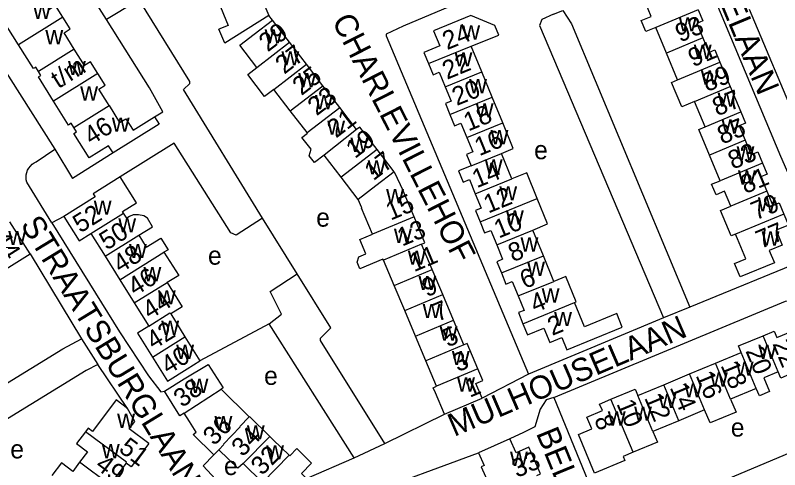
# Model space of a CAD drawing. Extents: x 157768 to 159790, y 387230 to 389604.
# Drawn here: x 158696.4 to 158862.1, y 388299.1 to 388397.7 of the extents above; entities that cross this region are included whole.
import ezdxf

# ---------------------------------------------------------------- set-up
doc = ezdxf.new("R2010")
doc.units = 0
for name, color, linetype in [('BLT_Basislijn', 7, 'Continuous'), ('BLT_Bebouwing', 7, 'Continuous'), ('BLT_Centroide', 7, 'Continuous'), ('BLT_Huisnummer', 7, 'Continuous'), ('BLT_Huisnummer_ tussenligend', 7, 'Continuous'), ('BLT_Huisnummer_reeks', 7, 'Continuous'), ('BLT_Onderverdeling_panden', 7, 'Continuous'), ('BLT_Straatnaam', 7, 'Continuous')]:
    doc.layers.add(name, color=color, linetype=linetype)

msp = doc.modelspace()

# ---------------------------------------------------------------- linework, layer by layer
at = {"layer": 'BLT_Basislijn'}
for p, q in [((158716.17, 388396.8), (158705.05, 388414.38)), ((158685.84, 388398.77), (158704.98, 388368.64)), ((158867.4, 388370.67), (158855.53, 388398.97)), ((158752.16, 388396.68), (158751.35, 388397.63)), ((158700.93, 388365.91), (158704.98, 388368.64)), ((158704.98, 388368.64), (158708.81, 388362.31)), ((158717.62, 388367.85), (158708.81, 388362.31)), ((158704.33, 388352.69), (158698.91, 388361.49)), ((158706.96, 388354.09), (158704.33, 388352.69)), ((158757.48, 388341.62), (158749.97, 388353.67)), ((158699.6, 388346), (158710.73, 388327.5)), ((158842.64, 388334.43), (158836.9, 388332.08)), ((158751.42, 388330.78), (158736.41, 388322.75)), ((158769.82, 388301.71), (158751.42, 388330.78)), ((158836.9, 388332.08), (158807.64, 388319.88)), ((158710.73, 388327.5), (158714.28, 388321.97)), ((158720.74, 388312.45), (158714.28, 388321.97)), ((158807.64, 388319.88), (158797.59, 388314.64)), ((158813.1, 388314.8), (158824.8, 388286.27)), ((158776.52, 388304.84), (158789.42, 388311.21)), ((158877.62, 388308.38), (158824.8, 388286.27)), ((158769.82, 388301.71), (158776.52, 388304.84)), ((158759.54, 388297.26), (158769.82, 388301.71))]:
    msp.add_line(p, q, dxfattribs=at)
for points in [[(158839.56, 388420.42), (158840.04, 388419.86), (158843.73, 388411.41), (158862.28, 388367.15), (158869.98, 388349.5), (158869.66, 388346.59), (158868.7, 388345.1), (158842.64, 388334.43)], [(158808.94, 388407.39), (158780.46, 388395.33), (158776.82, 388393.62), (158776.79, 388393.22), (158807.64, 388319.88)], [(158749.97, 388353.67), (158732.88, 388381.58), (158734.22, 388382.93), (158734.22, 388383.32), (158723.46, 388400.72), (158722.5, 388400.61), (158716.17, 388396.8)], [(158813.02, 388397.93), (158815.11, 388398.74), (158816.98, 388395.83), (158842.64, 388334.43)], [(158726.6, 388375.69), (158728.41, 388376.8), (158725.51, 388381.96), (158716.17, 388396.8)], [(158813.02, 388397.93), (158810.55, 388396.78), (158810, 388395.49), (158836.9, 388332.08)], [(158749.97, 388353.67), (158744.26, 388350.03), (158743.1, 388350.51), (158730.81, 388369.96), (158719.11, 388362.65)], [(158698.91, 388361.49), (158698.79, 388362.02), (158698.74, 388362.55), (158698.78, 388363.09), (158698.89, 388363.61), (158699.08, 388364.11), (158699.34, 388364.58), (158699.67, 388365.01), (158700.06, 388365.38), (158700.5, 388365.69), (158700.93, 388365.91)], [(158704.33, 388352.69), (158719.01, 388329.08), (158725.28, 388319.53), (158727.93, 388316.07), (158728.74, 388316.15)], [(158751.42, 388330.78), (158754.12, 388332.86), (158751.61, 388337.78), (158757.48, 388341.62)], [(158776.52, 388304.84), (158762.58, 388327.16), (158762.52, 388327.71), (158764.82, 388329.89), (158757.48, 388341.62)], [(158813.1, 388314.8), (158863.33, 388335.67), (158866.06, 388336.27), (158877.62, 388308.38)], [(158678.91, 388308.29), (158706.74, 388325.36), (158710.73, 388327.5)], [(158714.28, 388321.97), (158711.74, 388320.68), (158687.7, 388305.88), (158687.84, 388304.25), (158679.85, 388299.15)], [(158813.1, 388314.8), (158811.44, 388314.28), (158810.18, 388312.28), (158809.03, 388308.48), (158806.56, 388307.23), (158803.61, 388305.83)], [(158753.53, 388291.11), (158750.47, 388287.65), (158749.71, 388287.32), (158741.65, 388295.09), (158737.13, 388299.97), (158739.46, 388302.38)], [(158766.75, 388289.01), (158766.65, 388290.26), (158766.48, 388290.33), (158771.75, 388293.55), (158796.8, 388302.82)]]:
    msp.add_lwpolyline(points, dxfattribs=at)
at = {"layer": 'BLT_Bebouwing'}
for p, q in [((158748.58, 388404.2), (158751.35, 388397.63)), ((158751.35, 388397.63), (158741.79, 388391.65)), ((158742.55, 388395.52), (158740.52, 388394.66)), ((158755.87, 388391.84), (158752.16, 388396.68)), ((158741.79, 388391.65), (158740.52, 388394.66)), ((158837.55, 388389.5), (158835.23, 388395.07)), ((158759.52, 388387.08), (158755.87, 388391.84)), ((158797.51, 388385.47), (158795.23, 388391.04)), ((158763.09, 388382.43), (158759.52, 388387.08)), ((158849.14, 388387.53), (158851.34, 388382.24)), ((158799.78, 388379.91), (158797.51, 388385.47)), ((158766.73, 388377.69), (158763.09, 388382.43)), ((158851.34, 388382.24), (158853.63, 388376.73)), ((158756, 388376.99), (158752.43, 388381.64)), ((158802.04, 388374.37), (158799.78, 388379.91)), ((158845.9, 388373.51), (158843.61, 388379.02)), ((158759.64, 388372.25), (158756, 388376.99)), ((158770.38, 388372.94), (158766.73, 388377.69)), ((158767.02, 388362.63), (158763.37, 388367.39)), ((158778.54, 388363.74), (158774.81, 388368.61)), ((158804.06, 388362.23), (158801.8, 388367.75)), ((158849.18, 388361.83), (158846.87, 388367.38)), ((158782.83, 388354.01), (158780.45, 388359.66)), ((158699.6, 388346), (158695.24, 388352.94)), ((158712.8, 388350.4), (158715.9, 388345.44)), ((158810.88, 388345.56), (158808.59, 388351.13)), ((158786.76, 388342.59), (158784.47, 388348.05)), ((158694.4, 388342.73), (158699.6, 388346)), ((158715.9, 388345.44), (158719.07, 388340.35)), ((158813.15, 388340), (158810.88, 388345.56)), ((158778.5, 388339.12), (158776.21, 388344.58)), ((158789.06, 388337.13), (158786.76, 388342.59)), ((158719.07, 388340.35), (158722.2, 388335.32)), ((158780.8, 388333.66), (158778.5, 388339.12)), ((158791.38, 388331.6), (158789.06, 388337.13)), ((158722.2, 388335.32), (158725.34, 388330.29)), ((158730.08, 388332.92), (158733.17, 388327.95)), ((158793.65, 388326.2), (158791.38, 388331.6)), ((158733.17, 388327.95), (158736.41, 388322.75)), ((158785.39, 388322.73), (158783.12, 388328.12)), ((158848.14, 388322.26), (158853.74, 388324.59)), ((158787.7, 388317.23), (158785.39, 388322.73)), ((158842.54, 388319.92), (158848.14, 388322.26)), ((158836.95, 388317.59), (158842.54, 388319.92)), ((158831.35, 388315.25), (158836.95, 388317.59)), ((158741.04, 388316.62), (158747.1, 388310.65)), ((158789.42, 388311.21), (158797.59, 388314.64)), ((158734.13, 388309.63), (158733, 388311.41)), ((158845.8, 388312.1), (158840.21, 388309.77)), ((158803.61, 388305.83), (158796.8, 388302.82)), ((158740.54, 388303.49), (158739.46, 388302.38)), ((158720.41, 388300.58), (158716.89, 388295.87)), ((158749.99, 388296.38), (158745.8, 388300.48))]:
    msp.add_line(p, q, dxfattribs=at)
for points in [[(158706.73, 388397.27), (158705.15, 388399.8), (158703.81, 388398.96), (158701.57, 388402.55)], [(158740.35, 388400.73), (158742.55, 388395.52)], [(158835.23, 388395.07), (158833.04, 388394.17), (158832.05, 388396.55), (158834.24, 388397.46), (158832.92, 388400.64)], [(158844.42, 388398.89), (158845.43, 388396.47), (158844.13, 388395.93), (158845.44, 388392.78)], [(158697.12, 388391.29), (158693.81, 388396.58), (158694.39, 388396.95), (158693.88, 388397.76)], [(158709.2, 388390.35), (158706.97, 388393.92), (158708.3, 388394.75), (158706.73, 388397.27)], [(158795.23, 388391.04), (158801.18, 388393.42), (158800.32, 388395.51), (158795.15, 388397.65), (158787.06, 388394.34), (158788.4, 388391.06), (158784.95, 388389.65), (158785.95, 388387.23)], [(158748.78, 388386.4), (158745.07, 388391.24), (158748.19, 388393.64), (158752.16, 388396.68)], [(158845.44, 388392.78), (158846.74, 388389.64), (158848.04, 388390.18), (158849.14, 388387.53)], [(158701.45, 388385.52), (158700.86, 388386.46), (158700.34, 388386.14), (158697.12, 388391.29)], [(158714.3, 388385.09), (158712.74, 388387.6), (158711.42, 388386.78), (158709.2, 388390.35)], [(158839.96, 388383.71), (158837.55, 388389.5)], [(158785.95, 388387.23), (158786.94, 388384.8), (158788.29, 388385.35), (158789.57, 388382.22)], [(158704.68, 388379.09), (158701.41, 388384.32), (158701.97, 388384.68), (158701.45, 388385.52)], [(158752.43, 388381.64), (158750.41, 388380.09), (158746.77, 388384.83), (158748.78, 388386.4)], [(158716.73, 388378.12), (158716.37, 388378.69), (158714.49, 388381.71), (158715.87, 388382.58), (158714.3, 388385.09)], [(158843.61, 388379.02), (158840.84, 388377.87), (158838.63, 388383.16), (158839.96, 388383.71)], [(158789.57, 388382.22), (158790.85, 388379.09), (158789.62, 388378.59), (158790.61, 388376.16)], [(158709.1, 388373.35), (158708.53, 388374.27), (158707.93, 388373.89), (158704.68, 388379.09)], [(158716.73, 388378.12), (158719.02, 388374.45), (158720.35, 388375.28), (158721.92, 388372.77), (158726.6, 388375.69)], [(158726.6, 388375.69), (158727.6, 388374.09), (158717.62, 388367.85)], [(158790.61, 388376.16), (158791.61, 388373.73), (158793, 388374.3), (158794.27, 388371.19)], [(158853.63, 388376.73), (158854.64, 388374.3), (158853.31, 388373.75), (158854.62, 388370.61)], [(158801.8, 388367.75), (158804.33, 388368.79), (158802.04, 388374.37)], [(158717.62, 388367.85), (158716.64, 388369.41), (158712.43, 388366.78), (158709.11, 388372.09), (158709.67, 388372.44), (158709.1, 388373.35)], [(158763.37, 388367.39), (158761.23, 388365.75), (158760.08, 388367.24), (158760.5, 388368.66), (158758.54, 388371.22), (158759.73, 388372.13), (158759.64, 388372.25)], [(158774.81, 388368.61), (158771.08, 388373.47), (158770.38, 388372.94)], [(158846.87, 388367.38), (158844.56, 388372.95), (158845.9, 388373.51)], [(158794.27, 388371.19), (158795.55, 388368.08), (158794.19, 388367.53), (158795.2, 388365.05)], [(158854.62, 388370.61), (158855.92, 388367.46), (158857.36, 388368.06), (158858.36, 388365.65)], [(158858.36, 388365.65), (158859.37, 388363.24), (158858.01, 388362.68), (158859.3, 388359.56)], [(158778.54, 388363.74), (158780.45, 388359.66)], [(158795.2, 388365.05), (158792.48, 388363.94), (158793.46, 388361.53), (158794.83, 388362.09), (158796.11, 388358.97)], [(158719.11, 388362.65), (158713.27, 388359.01), (158713.71, 388358.3), (158706.96, 388354.09)], [(158719.89, 388354.82), (158719.67, 388355.16), (158722.64, 388357.02), (158719.11, 388362.65)], [(158770.75, 388357.77), (158767.02, 388362.63)], [(158809.51, 388357.99), (158807.25, 388363.53), (158804.06, 388362.23)], [(158851.49, 388356.3), (158850.14, 388359.53), (158848.28, 388358.76), (158847.33, 388361.06), (158849.18, 388361.83)], [(158796.11, 388358.97), (158797.38, 388355.85), (158796.14, 388355.35), (158797.13, 388352.93)], [(158859.3, 388359.56), (158860.6, 388356.43), (158861.99, 388357.01), (158862.99, 388354.6)], [(158773.83, 388350.23), (158771.46, 388355.89), (158771.53, 388355.92), (158770.75, 388357.77)], [(158808.59, 388351.13), (158811.79, 388352.44), (158809.51, 388357.99)], [(158852.5, 388350.23), (158851.58, 388349.85), (158849.27, 388355.38), (158851.49, 388356.3)], [(158706.96, 388354.09), (158710.25, 388348.81), (158712.8, 388350.4)], [(158723.19, 388349.99), (158726.17, 388351.85), (158725.03, 388353.68), (158724.24, 388354.18), (158723.08, 388354.42), (158721.98, 388354.39), (158721.19, 388354.04), (158720.6, 388353.67), (158719.89, 388354.82)], [(158784.47, 388348.05), (158785.2, 388348.36), (158782.83, 388354.01)], [(158862.99, 388354.6), (158864, 388352.18), (158861.31, 388351.07), (158862.65, 388347.86), (158859.82, 388346.68), (158860.92, 388344.04), (158853.53, 388340.97), (158852.32, 388343.9), (158854.72, 388344.9), (158852.92, 388349.23), (158852.5, 388350.23)], [(158797.13, 388352.93), (158798.12, 388350.51), (158799.46, 388351.06), (158800.74, 388347.92)], [(158723.19, 388349.99), (158724.79, 388347.42), (158727.95, 388349.4), (158729.53, 388346.87), (158728.62, 388346.3)], [(158776.21, 388344.58), (158776.09, 388344.84), (158771.08, 388342.74), (158770.47, 388344.18), (158770.87, 388345.35), (158772.38, 388345.99), (158771.08, 388349.1), (158773.83, 388350.23)], [(158800.74, 388347.92), (158802.02, 388344.78), (158800.76, 388344.26), (158801.76, 388341.83)], [(158728.62, 388346.3), (158731.86, 388341.25), (158729.29, 388339.74)], [(158801.76, 388341.83), (158802.76, 388339.39), (158804.12, 388339.95), (158805.39, 388336.83)], [(158817.63, 388335.39), (158817.98, 388335.53), (158815.71, 388341.05), (158813.15, 388340)], [(158729.29, 388339.74), (158732.57, 388334.47), (158730.08, 388332.92)], [(158805.39, 388336.83), (158806.67, 388333.71), (158805.45, 388333.21), (158806.43, 388330.81)], [(158806.43, 388330.81), (158807.41, 388328.42), (158810.95, 388329.86), (158812.23, 388326.74), (158814.88, 388327.82), (158815.96, 388325.17), (158827.97, 388330.08), (158826.77, 388333.02), (158819.77, 388330.16), (158817.63, 388335.39)], [(158783.12, 388328.12), (158780.8, 388333.66)], [(158725.34, 388330.29), (158722.9, 388328.77), (158726.14, 388323.57)], [(158858.47, 388328.2), (158860.85, 388329.2), (158861.43, 388327.82), (158864.81, 388329.23), (158868.07, 388321.41), (158863.46, 388319.48), (158862.31, 388319), (158861.74, 388320.37)], [(158853.74, 388324.59), (158853.15, 388325.98), (158858.47, 388328.2)], [(158796.65, 388320.99), (158794.34, 388326.49), (158793.65, 388326.2)], [(158726.14, 388323.57), (158729.39, 388318.37), (158733.63, 388321.02), (158736.41, 388322.75)], [(158728.74, 388316.15), (158732.97, 388318.82), (158738.21, 388322), (158741.43, 388316.88), (158741.04, 388316.62)], [(158797.59, 388314.64), (158796.24, 388317.85), (158797.71, 388318.47), (158796.65, 388320.99)], [(158861.74, 388320.37), (158858.63, 388319.08), (158859.88, 388316.13), (158857.67, 388315.19), (158857, 388316.77)], [(158733, 388311.41), (158732.1, 388310.84), (158728.74, 388316.15)], [(158789.42, 388311.21), (158787.49, 388315.82), (158787.01, 388316.94), (158787.7, 388317.23)], [(158825.51, 388314.41), (158830.79, 388316.6), (158831.35, 388315.25)], [(158857, 388316.77), (158851.4, 388314.44)], [(158720.74, 388312.45), (158718.28, 388314.28), (158713.15, 388307.4), (158712.17, 388308.13), (158711.62, 388307.39)], [(158830.29, 388302.94), (158828.14, 388302.04), (158828.51, 388301.16), (158821.95, 388298.42), (158818.45, 388306.8), (158821.37, 388308.02), (158820.31, 388310.57), (158823.64, 388311.96), (158823.04, 388313.38), (158825.51, 388314.41)], [(158851.4, 388314.44), (158852.64, 388311.64), (158846.98, 388309.29), (158845.8, 388312.1)], [(158725.33, 388304.85), (158721.12, 388308), (158722.32, 388309.6), (158720.74, 388312.45)], [(158751.57, 388306.37), (158747.15, 388310.7), (158747.1, 388310.65)], [(158739.46, 388302.38), (158734.98, 388306.77), (158735.58, 388307.32), (158734.13, 388309.63)], [(158840.21, 388309.77), (158834.61, 388307.43)], [(158711.62, 388307.39), (158709.69, 388304.8), (158712.04, 388303.04), (158710.34, 388300.77)], [(158834.61, 388307.43), (158835.57, 388305.14), (158830.29, 388302.94)], [(158755.77, 388302.27), (158752.31, 388305.66), (158751.57, 388306.37)], [(158809.43, 388297.88), (158810.24, 388298.23), (158807.69, 388304.01), (158804.95, 388302.8), (158803.61, 388305.83)], [(158725.33, 388304.85), (158721.52, 388299.75), (158720.41, 388300.58)], [(158745.8, 388300.48), (158744.66, 388299.46), (158740.54, 388303.49)], [(158759.54, 388297.26), (158758.44, 388298.34), (158760.64, 388300.59), (158757.43, 388303.74), (158755.88, 388302.16), (158755.77, 388302.27)], [(158796.8, 388302.82), (158798.02, 388300.06), (158797.38, 388299.77), (158799.88, 388294.1), (158800.52, 388294.39), (158801.87, 388294.98), (158801.96, 388294.75)], [(158710.34, 388300.77), (158708.85, 388298.78), (158706.39, 388300.62), (158704.34, 388297.87)]]:
    msp.add_lwpolyline(points, dxfattribs=at)
at = {"layer": 'BLT_Onderverdeling_panden'}
for p, q in [((158844.42, 388398.89), (158835.23, 388395.07)), ((158706.73, 388397.27), (158697.12, 388391.29)), ((158748.78, 388386.4), (158755.87, 388391.84)), ((158845.44, 388392.78), (158837.55, 388389.5)), ((158709.2, 388390.35), (158701.45, 388385.52)), ((158785.95, 388387.23), (158795.23, 388391.04)), ((158752.43, 388381.64), (158759.52, 388387.08)), ((158839.96, 388383.71), (158849.14, 388387.53)), ((158789.57, 388382.22), (158797.51, 388385.47)), ((158714.3, 388385.09), (158704.68, 388379.09)), ((158756, 388376.99), (158763.09, 388382.43)), ((158843.61, 388379.02), (158851.34, 388382.24)), ((158790.61, 388376.16), (158799.78, 388379.91)), ((158709.1, 388373.35), (158716.73, 388378.12)), ((158759.64, 388372.25), (158766.73, 388377.69)), ((158845.9, 388373.51), (158853.63, 388376.73)), ((158794.27, 388371.19), (158802.04, 388374.37)), ((158770.38, 388372.94), (158763.37, 388367.39)), ((158854.62, 388370.61), (158846.87, 388367.38)), ((158774.81, 388368.61), (158767.02, 388362.63)), ((158795.2, 388365.05), (158801.8, 388367.75)), ((158858.36, 388365.65), (158849.18, 388361.83)), ((158796.11, 388358.97), (158804.06, 388362.23)), ((158859.3, 388359.56), (158851.49, 388356.3)), ((158797.13, 388352.93), (158809.51, 388357.99)), ((158712.8, 388350.4), (158719.89, 388354.82)), ((158782.83, 388354.01), (158773.83, 388350.23)), ((158862.99, 388354.6), (158852.5, 388350.23)), ((158800.74, 388347.92), (158808.59, 388351.13)), ((158715.9, 388345.44), (158723.19, 388349.99)), ((158784.47, 388348.05), (158776.21, 388344.58)), ((158719.07, 388340.35), (158728.62, 388346.3)), ((158801.76, 388341.83), (158810.88, 388345.56)), ((158778.5, 388339.12), (158786.76, 388342.59)), ((158722.2, 388335.32), (158729.29, 388339.74)), ((158805.39, 388336.83), (158813.15, 388340)), ((158780.8, 388333.66), (158789.06, 388337.13)), ((158806.43, 388330.81), (158817.63, 388335.39)), ((158783.12, 388328.12), (158791.38, 388331.6)), ((158726.14, 388323.57), (158733.17, 388327.95)), ((158861.74, 388320.37), (158858.47, 388328.2)), ((158793.65, 388326.2), (158785.39, 388322.73)), ((158857, 388316.77), (158853.74, 388324.59)), ((158851.4, 388314.44), (158848.14, 388322.26)), ((158796.65, 388320.99), (158787.7, 388317.23)), ((158845.8, 388312.1), (158842.54, 388319.92)), ((158840.21, 388309.77), (158836.95, 388317.59)), ((158733, 388311.41), (158741.04, 388316.62)), ((158830.29, 388302.94), (158825.51, 388314.41)), ((158834.61, 388307.43), (158831.35, 388315.25)), ((158745.8, 388300.48), (158751.57, 388306.37)), ((158716.89, 388295.87), (158710.34, 388300.77)), ((158749.99, 388296.38), (158755.77, 388302.27))]:
    msp.add_line(p, q, dxfattribs=at)
for points in [[(158778.54, 388363.74), (158774.57, 388360.7), (158770.75, 388357.77)], [(158725.34, 388330.29), (158729.93, 388333.15), (158730.08, 388332.92)], [(158747.1, 388310.65), (158745.04, 388308.55), (158745.17, 388308.43), (158741.5, 388304.68), (158741.61, 388304.58), (158740.54, 388303.49)], [(158720.41, 388300.58), (158720.52, 388300.75), (158711.62, 388307.39)]]:
    msp.add_lwpolyline(points, dxfattribs=at)

# ---------------------------------------------------------------- texts
at = {"layer": 'BLT_Centroide'}
for s, p in [('w', (158700.25, 388396.91)), ('w', (158840.22, 388394.19)), ('w', (158793.28, 388392.44)), ('w', (158702.92, 388391.41)), ('w', (158750.44, 388391.59)), ('w', (158843.46, 388388.25)), ('w', (158754.08, 388386.84)), ('w', (158791.61, 388386.62)), ('w', (158707.83, 388384.72)), ('w', (158844.99, 388382.69)), ('w', (158757.73, 388382.09)), ('w', (158794.77, 388380.81)), ('w', (158710.47, 388379.22)), ('w', (158761.37, 388377.34)), ('w', (158848.62, 388377.88)), ('w', (158796.21, 388375.56)), ('w', (158717.33, 388372.44)), ('w', (158764.02, 388371.81)), ('w', (158849.47, 388372.06)), ('w', (158799.41, 388369.72)), ('w', (158769.05, 388368.06)), ('e', (158808.85, 388366.49)), ('w', (158852.74, 388366.22)), ('w', (158772.78, 388363.19)), ('w', (158798.16, 388363.38)), ('w', (158853.04, 388360.97)), ('w', (158801.31, 388357.56)), ('w', (158776.78, 388356.94)), ('w', (158713.41, 388354.44)), ('w', (158857.35, 388355.16)), ('w', (158802.75, 388352.31)), ('e', (158761.62, 388351.86)), ('w', (158718.73, 388350.62)), ('w', (158694.88, 388347.88)), ('w', (158778.48, 388348.34)), ('w', (158858.16, 388347.75)), ('w', (158805.91, 388346.47)), ('w', (158721.05, 388345.06)), ('e', (158738.17, 388343.61)), ('w', (158781.48, 388343.59)), ('w', (158807.34, 388341.19)), ('w', (158724.18, 388340.03)), ('w', (158783.78, 388338.12)), ('w', (158727.31, 388335)), ('w', (158810.5, 388335.41)), ('w', (158784.7, 388332.03)), ('w', (158813.19, 388330.28)), ('w', (158728.04, 388328.38)), ('w', (158788.38, 388327.16)), ('w', (158731.28, 388323.16)), ('w', (158857.45, 388323.19)), ('w', (158791.02, 388321.84)), ('w', (158852.56, 388319.52)), ('e', (158750.33, 388317.54)), ('w', (158792.17, 388316.09)), ('w', (158846.97, 388317.19)), ('w', (158734.39, 388315.81)), ('w', (158841.38, 388314.84)), ('w', (158835.78, 388312.5)), ('w', (158830.53, 388309.77)), ('w', (158718.48, 388308.2)), ('w', (158739.58, 388307.69)), ('w', (158824.83, 388308.72)), ('e', (158851.48, 388306.33)), ('w', (158746.59, 388305.7)), ('e', (158695.32, 388301.6)), ('w', (158715.16, 388301.62)), ('w', (158750.78, 388301.38)), ('w', (158803.64, 388299.97)), ('e', (158741.64, 388297.99))]:
    msp.add_text(s, height=4, dxfattribs=at).set_placement(p)
at = {"layer": 'BLT_Huisnummer'}
for s, rotation, p in [('93', 22.5943, (158840.48, 388391.77)), ('29', 37.498, (158751.13, 388389.63)), ('24', 22.2479, (158789.99, 388390.13)), ('25', 37.498, (158758.42, 388380.16)), ('89', 22.5943, (158846.32, 388381.03)), ('21', 37.498, (158765.92, 388370.94)), ('18', 22.2479, (158794.59, 388372.49)), ('85', 22.5943, (158849.61, 388369.64)), ('17', 37.498, (158774.01, 388361.69)), ('14', 22.2479, (158796.43, 388360.18)), ('81', 22.5943, (158854.62, 388358.92)), ('15', 22.7916, (158777.75, 388353.15)), ('52', 31.9386, (158710.48, 388350.37)), ('10', 22.2479, (158801.18, 388349.26)), ('77', 22.5943, (158857.94, 388346.97)), ('44', 302.1632, (158691.27, 388349.35)), ('48', 31.9386, (158719.17, 388341.68)), ('6', 22.2479, (158806.79, 388338.3)), ('9', 22.7916, (158785.58, 388336.53)), ('44', 31.9386, (158725.55, 388331.63)), ('2', 22.2479, (158812.77, 388328.15)), ('5', 22.7916, (158790.11, 388325.64)), ('22', 292.6407, (158860.46, 388326.48)), ('40', 31.9386, (158729.57, 388319.69)), ('1', 22.7916, (158794.91, 388314.73)), ('16', 292.6407, (158843.82, 388319.6)), ('38', 37.1395, (158732.62, 388312.48)), ('12', 292.6407, (158832.68, 388314.75)), ('8', 292.6407, (158821.8, 388310.08)), ('34', 45.6187, (158745.69, 388301.77)), ('51', 323.2271, (158718.61, 388303.25)), ('33', 23.8396, (158805.14, 388297.32))]:
    msp.add_text(s, height=4, rotation=rotation, dxfattribs=at).set_placement(p)
at = {"layer": 'BLT_Huisnummer_ tussenligend'}
for s, rotation, p in [('91', 22.5943, (158843.27, 388386.41)), ('27', 37.498, (158754.7, 388384.79)), ('22', 22.2479, (158789.97, 388383.71)), ('20', 22.2479, (158792.08, 388378.02)), ('23', 37.498, (158761.71, 388375.77)), ('87', 22.5943, (158848.53, 388375.75)), ('19', 37.498, (158770.01, 388366.49)), ('16', 22.2479, (158796.97, 388367.12)), ('83', 22.5943, (158851.92, 388364.21)), ('12', 22.2479, (158798.93, 388354.69)), ('79', 22.5943, (158856.88, 388353.19)), ('50', 31.9386, (158716.21, 388346.64)), ('13', 22.7916, (158780.25, 388347.52)), ('11', 22.7916, (158782.83, 388341.97)), ('8', 22.2479, (158804.25, 388344.13)), ('46', 31.9386, (158722.38, 388336.71)), ('4', 22.2479, (158809.03, 388333.12)), ('7', 22.7916, (158787.93, 388331.2)), ('42', 31.9386, (158726.37, 388325.06)), ('20', 292.6407, (158854.61, 388324.91)), ('3', 22.7916, (158792.33, 388320.27)), ('18', 292.6407, (158849.22, 388321.79)), ('14', 292.6407, (158838.2, 388317)), ('10', 292.6407, (158826.66, 388313.45)), ('36', 45.6187, (158739.52, 388304.19)), ('32', 45.6213, (158749.9, 388297.73)), ('49', 323.2266, (158713.5, 388299.6))]:
    msp.add_text(s, height=4, rotation=rotation, dxfattribs=at).set_placement(p)
at = {"layer": 'BLT_Huisnummer_reeks'}
for s, p in [('t/m', (158705.74, 388381.68)), ('46', (158712.86, 388369.44))]:
    msp.add_text(s, height=4, rotation=32.0183, dxfattribs=at).set_placement(p)
at = {"layer": 'BLT_Straatnaam'}
for s, height, rotation, p in [('ALSACELAAN', 5, 292.6307, (158840.67, 388420.51)), ('CHARLEVILLEHOF', 4.9999, 296.9698, (158764.93, 388396.54)), ('STRAATSBURGLAAN', 4.9999, 301.3651, (158697.43, 388352.32)), ('MULHOUSELAAN', 5, 23.3494, (158791.53, 388306.24)), ('BELFORTHOF', 5, 292.3, (158809.21, 388307.09))]:
    msp.add_text(s, height=height, rotation=rotation, dxfattribs=at).set_placement(p)

doc.saveas('drawing.dxf')
